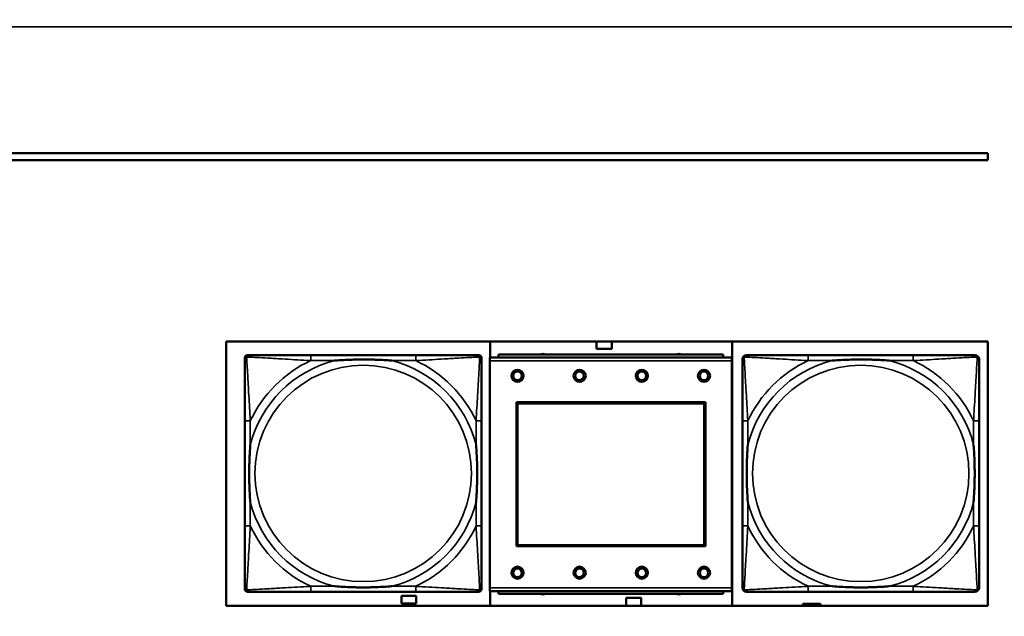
# Model space of a CAD drawing. Header units: inches. Extents: x 1.9 to 64.4, y 1.6 to 69.2.
# Tile 325 of 328: x 55.4 to 58.2, y 58.5 to 60.2. Entities that reach past the tile are written whole.
import ezdxf

# ---------------------------------------------------------------- set-up
doc = ezdxf.new("R2010")
doc.units = ezdxf.units.IN
doc.header["$MEASUREMENT"] = 0
for name, color, linetype, lineweight in [('Dimension (ANSI)', 7, 'Continuous', 25), ('Visible (ANSI)', 7, 'Continuous', 50), ('Visible Narrow (ANSI)', 7, 'Continuous', 35)]:
    doc.layers.add(name, color=color, linetype=linetype, lineweight=lineweight)
doc.styles.add('Note Text (ANSI)', font='tahoma.ttf')
doc.dimstyles.new('Default (ANSI)', dxfattribs={"dimtxt": 0.5, "dimasz": 0.098425, "dimexe": 0.125, "dimexo": 0.0625, "dimgap": 0.031496, "dimtad": 0, "dimtih": 1, "dimtoh": 1, "dimrnd": 1e-08, "dimzin": 4, "dimdsep": 46, "dimtxsty": 'Note Text (ANSI)', "dimcen": 0.09, "dimdle": 0.393701, "dimclrd": 256, "dimclre": 256, "dimclrt": 256, "dimadec": 0, "dimazin": 1, "dimtfac": 1, "dimtofl": 0, "dimtmove": 0, "dimatfit": 3, "dimfxl": 1, "dimtolj": 1, "dimtzin": 4, "dimlwd": -1, "dimlwe": -1, "dimarcsym": 0})

# ---------------------------------------------------------------- blocks, each defined once
blk = doc.blocks.new('*D10')
at = {"layer": 'Defpoints', "color": 0}
for p in [(59.5224, 65.0112), (54.8947, 40.8796), (62.5145, 40.8796)]:
    blk.add_point(p, dxfattribs=at)
at = {"layer": 'Dimension (ANSI)'}
for p, q in [((59.5849, 65.0112), (62.6395, 65.0112)), ((62.5145, 64.9128), (62.5145, 53.304)), ((62.5145, 40.978), (62.5145, 52.5868)), ((54.9572, 40.8796), (62.6395, 40.8796))]:
    blk.add_line(p, q, dxfattribs=at)
for points in [[(62.4981, 64.9128), (62.5309, 64.9128), (62.5145, 65.0112)], [(62.4981, 40.978), (62.5309, 40.978), (62.5145, 40.8796)]]:
    blk.add_solid(points, dxfattribs=at)
at = {"layer": 'Dimension (ANSI)', "insert": (60.4801, 53.2725), "char_height": 0.5, "attachment_point": 1, "style": 'Note Text (ANSI)'}
blk.add_mtext('\\A1;24.13 [612.9]', dxfattribs=at)

msp = doc.modelspace()

# ---------------------------------------------------------------- linework, layer by layer
at = {"layer": 'Visible (ANSI)'}
for p, q in [((51.2055, 59.7945), (58.1652, 59.7945)), ((58.1652, 59.7945), (58.1652, 59.7745)), ((58.1652, 59.7745), (51.2055, 59.7745)), ((55.9601, 58.4844), (55.9601, 59.2495)), ((55.9601, 59.2495), (58.1652, 59.2495)), ((56.7247, 59.2036), (56.7247, 59.2495)), ((57.0327, 59.2281), (57.0327, 59.2495)), ((57.0767, 59.2281), (57.0327, 59.2281)), ((57.0767, 59.2495), (57.0767, 59.2281)), ((57.4247, 59.2495), (57.4247, 58.4844)), ((58.1652, 59.2495), (58.1652, 58.4844)), ((56.0144, 58.5328), (56.0144, 59.202)), ((56.0223, 59.2099), (56.0263, 59.2099)), ((56.5089, 59.2099), (56.205, 59.2099)), ((56.6877, 59.2099), (56.6916, 59.2099)), ((56.6995, 59.202), (56.6995, 59.1981)), ((57.4244, 59.2036), (56.7234, 59.2036)), ((56.7234, 59.1936), (56.7234, 59.2036)), ((57.3989, 59.2116), (56.7489, 59.2116)), ((56.7489, 59.2036), (56.7489, 59.2116)), ((57.3989, 59.2116), (57.3989, 59.2036)), ((57.4244, 59.2036), (57.4244, 59.1936)), ((57.9489, 59.2099), (57.645, 59.2099)), ((56.7234, 59.1936), (56.7234, 58.5366)), ((57.4244, 58.5366), (57.4244, 59.1936)), ((56.8004, 58.6566), (56.8004, 59.0736)), ((56.8004, 59.0736), (57.3474, 59.0736)), ((56.804, 59.07), (57.3438, 59.07)), ((56.804, 58.6602), (56.804, 59.07)), ((57.3438, 59.07), (57.3438, 58.6602)), ((57.3474, 59.0736), (57.3474, 58.6566)), ((56.0144, 59.0194), (56.0144, 58.7154)), ((56.6995, 58.7154), (56.6995, 59.0194)), ((57.4544, 59.0194), (57.4544, 58.7154)), ((58.1395, 58.7154), (58.1395, 59.0194)), ((57.3474, 58.6566), (56.8004, 58.6566)), ((57.3438, 58.6602), (56.804, 58.6602)), ((56.6916, 58.5249), (56.0223, 58.5249)), ((56.205, 58.5249), (56.5089, 58.5249)), ((56.4682, 58.4911), (56.4682, 58.5131)), ((56.4682, 58.5131), (56.5102, 58.5131)), ((56.5102, 58.5131), (56.5102, 58.4911)), ((56.6995, 58.5367), (56.6995, 58.5328)), ((56.7234, 58.5266), (56.7234, 58.5366)), ((56.7234, 58.5266), (57.4244, 58.5266)), ((56.7247, 58.4844), (56.7247, 58.5266)), ((56.7489, 58.5266), (56.7489, 58.5186)), ((57.3989, 58.5186), (56.7489, 58.5186)), ((57.3989, 58.5186), (57.3989, 58.5266)), ((57.4244, 58.5366), (57.4244, 58.5266)), ((57.645, 58.5249), (57.9489, 58.5249)), ((58.1652, 58.4844), (55.9601, 58.4844)), ((56.5102, 58.4911), (56.4682, 58.4911)), ((57.1177, 58.5071), (57.1617, 58.5071)), ((57.1177, 58.4844), (57.1177, 58.5071)), ((57.1617, 58.5071), (57.1617, 58.4844)), ((57.6356, 58.4896), (57.6297, 58.4896)), ((57.6297, 58.4896), (57.6297, 58.4844)), ((57.6356, 58.4896), (57.6669, 58.4896)), ((57.6356, 58.4844), (57.6356, 58.4896)), ((57.6669, 58.4844), (57.6669, 58.4896)), ((57.6669, 58.4896), (57.6709, 58.4896)), ((57.6709, 58.4896), (57.6709, 58.4844)), ((57.6709, 58.4896), (57.6749, 58.4896)), ((57.6807, 58.4896), (57.6749, 58.4896)), ((57.6749, 58.4896), (57.6749, 58.4844)), ((57.6807, 58.4844), (57.6807, 58.4896))]:
    msp.add_line(p, q, dxfattribs=at)
for centre, radius in [((56.8034, 59.15), 0.0175), ((56.9834, 59.15), 0.0175), ((57.1634, 59.15), 0.0175), ((57.3434, 59.15), 0.0175), ((56.8034, 59.15), 0.0125), ((56.9834, 59.15), 0.0125), ((57.1634, 59.15), 0.0125), ((57.3434, 59.15), 0.0125), ((56.8034, 58.58), 0.0175), ((56.9834, 58.58), 0.0175), ((57.1634, 58.58), 0.0175), ((57.3434, 58.58), 0.0175), ((56.8034, 58.58), 0.0125), ((56.9834, 58.58), 0.0125), ((57.1634, 58.58), 0.0125), ((57.3434, 58.58), 0.0125)]:
    msp.add_circle(centre, radius, dxfattribs=at)
for centre, radius, start, end in [((56.0223, 59.202), 0.00787, 90, 180), ((56.0263, 59.1981), 0.0118, 90, 180), ((56.6877, 59.1981), 0.0118, 0, 90), ((56.6916, 59.202), 0.00787, 0, 90), ((56.8772, 59.196), 0.0175, 63.5005, 116.4995), ((57.2709, 59.196), 0.0175, 63.5005, 116.4995), ((57.4663, 59.1981), 0.0118, 90, 180), ((58.1277, 59.1981), 0.0118, 0, 90), ((56.0263, 58.5367), 0.0118, 180, 270), ((56.0223, 58.5328), 0.00787, 180, 270), ((56.6877, 58.5367), 0.0118, 270, 360), ((56.6916, 58.5328), 0.00787, 270, 0), ((56.8772, 58.5346), 0.0175, 245.4758, 294.5242), ((57.2709, 58.5346), 0.0175, 245.4758, 294.5242), ((57.4663, 58.5367), 0.0118, 180, 270), ((58.1277, 58.5367), 0.0118, 270, 360)]:
    msp.add_arc(centre, radius, start, end, dxfattribs=at)
for points, knots in [([(56.0144, 59.1981), (56.0144, 59.1832), (56.0144, 59.1416), (56.0144, 59.101), (56.0144, 59.0744), (56.0144, 59.0466), (56.0144, 59.0194)], [-0.5252205, -0.5252205, -0.5252205, -0.5252205, -0.20743, -0.20743, -0.20743, 0, 0, 0, 0]), ([(56.205, 59.2099), (56.2014, 59.2099), (56.1978, 59.2099), (56.1942, 59.2099), (56.161, 59.2099), (56.1273, 59.2099), (56.0965, 59.2099), (56.0695, 59.2099), (56.044, 59.2099), (56.0305, 59.2099), (56.0289, 59.2099), (56.0275, 59.2099), (56.0263, 59.2099)], [0, 0, 0, 0, 0.0272471, 0.0272471, 0.0272471, 0.2790553, 0.2790553, 0.2790553, 0.4988354, 0.4988354, 0.4988354, 0.5252205, 0.5252205, 0.5252205, 0.5252205]), ([(56.2742, 59.1942), (56.2746, 59.1942), (56.2751, 59.1942), (56.2916, 59.1955), (56.3076, 59.1963), (56.3306, 59.197), (56.3373, 59.1972), (56.3465, 59.1973), (56.3489, 59.1973), (56.353, 59.1973), (56.3546, 59.1973), (56.3578, 59.1973), (56.3593, 59.1973), (56.3629, 59.1973), (56.3649, 59.1973), (56.3711, 59.1973), (56.3752, 59.1972), (56.3849, 59.197), (56.3905, 59.1968), (56.4103, 59.1961), (56.4244, 59.1953), (56.4388, 59.1942), (56.4393, 59.1942), (56.4397, 59.1942)], [-0.416114, -0.416114, -0.416114, -0.416114, -0.4127691, -0.4127691, -0.2896446, -0.2896446, -0.2388934, -0.2388934, -0.2201881, -0.2201881, -0.2080204, -0.2080204, -0.196499, -0.196499, -0.1809939, -0.1809939, -0.149741, -0.149741, -0.1073162, -0.1073162, 0, 0, 0.0033356, 0.0033356, 0.0033356, 0.0033356]), ([(56.6877, 59.2099), (56.6728, 59.2099), (56.6312, 59.2099), (56.5905, 59.2099), (56.564, 59.2099), (56.5361, 59.2099), (56.5089, 59.2099)], [-0.5252205, -0.5252205, -0.5252205, -0.5252205, -0.20743, -0.20743, -0.20743, 0, 0, 0, 0]), ([(56.6995, 59.0194), (56.6995, 59.0229), (56.6995, 59.0265), (56.6995, 59.0301), (56.6995, 59.0633), (56.6995, 59.097), (56.6995, 59.1279), (56.6995, 59.1548), (56.6995, 59.1804), (56.6995, 59.1938), (56.6995, 59.1954), (56.6995, 59.1969), (56.6995, 59.1981)], [0, 0, 0, 0, 0.0272471, 0.0272471, 0.0272471, 0.2790553, 0.2790553, 0.2790553, 0.4988354, 0.4988354, 0.4988354, 0.5252205, 0.5252205, 0.5252205, 0.5252205]), ([(57.4544, 59.1981), (57.4544, 59.1832), (57.4544, 59.1416), (57.4544, 59.101), (57.4544, 59.0744), (57.4544, 59.0466), (57.4544, 59.0194)], [-0.5252205, -0.5252205, -0.5252205, -0.5252205, -0.20743, -0.20743, -0.20743, 0, 0, 0, 0]), ([(57.645, 59.2099), (57.6414, 59.2099), (57.6378, 59.2099), (57.6342, 59.2099), (57.601, 59.2099), (57.5673, 59.2099), (57.5365, 59.2099), (57.5095, 59.2099), (57.484, 59.2099), (57.4705, 59.2099), (57.4689, 59.2099), (57.4675, 59.2099), (57.4663, 59.2099)], [0, 0, 0, 0, 0.0272471, 0.0272471, 0.0272471, 0.2790553, 0.2790553, 0.2790553, 0.4988354, 0.4988354, 0.4988354, 0.5252205, 0.5252205, 0.5252205, 0.5252205]), ([(57.7142, 59.1942), (57.7146, 59.1942), (57.7151, 59.1942), (57.7316, 59.1955), (57.7476, 59.1963), (57.7706, 59.197), (57.7773, 59.1972), (57.7865, 59.1973), (57.7889, 59.1973), (57.793, 59.1973), (57.7946, 59.1973), (57.7978, 59.1973), (57.7993, 59.1973), (57.8029, 59.1973), (57.8049, 59.1973), (57.8111, 59.1973), (57.8152, 59.1972), (57.8249, 59.197), (57.8305, 59.1968), (57.8503, 59.1961), (57.8644, 59.1953), (57.8788, 59.1942), (57.8793, 59.1942), (57.8797, 59.1942)], [-0.416114, -0.416114, -0.416114, -0.416114, -0.4127691, -0.4127691, -0.2896446, -0.2896446, -0.2388934, -0.2388934, -0.2201881, -0.2201881, -0.2080204, -0.2080204, -0.196499, -0.196499, -0.1809939, -0.1809939, -0.149741, -0.149741, -0.1073162, -0.1073162, 0, 0, 0.0033356, 0.0033356, 0.0033356, 0.0033356]), ([(58.1277, 59.2099), (58.1128, 59.2099), (58.0712, 59.2099), (58.0305, 59.2099), (58.004, 59.2099), (57.9761, 59.2099), (57.9489, 59.2099)], [-0.5252205, -0.5252205, -0.5252205, -0.5252205, -0.20743, -0.20743, -0.20743, 0, 0, 0, 0]), ([(58.1395, 59.0194), (58.1395, 59.0229), (58.1395, 59.0265), (58.1395, 59.0301), (58.1395, 59.0633), (58.1395, 59.097), (58.1395, 59.1279), (58.1395, 59.1548), (58.1395, 59.1804), (58.1395, 59.1938), (58.1395, 59.1954), (58.1395, 59.1969), (58.1395, 59.1981)], [0, 0, 0, 0, 0.0272471, 0.0272471, 0.0272471, 0.2790553, 0.2790553, 0.2790553, 0.4988354, 0.4988354, 0.4988354, 0.5252205, 0.5252205, 0.5252205, 0.5252205]), ([(56.0302, 58.7847), (56.0302, 58.7851), (56.0301, 58.7855), (56.0289, 58.802), (56.028, 58.8181), (56.0273, 58.841), (56.0272, 58.8477), (56.0271, 58.8569), (56.027, 58.8594), (56.027, 58.8635), (56.027, 58.8651), (56.027, 58.8682), (56.027, 58.8697), (56.027, 58.8733), (56.027, 58.8754), (56.0271, 58.8815), (56.0272, 58.8857), (56.0274, 58.8954), (56.0275, 58.901), (56.0282, 58.9208), (56.029, 58.9348), (56.0301, 58.9493), (56.0302, 58.9497), (56.0302, 58.9502)], [-0.416114, -0.416114, -0.416114, -0.416114, -0.4127691, -0.4127691, -0.2896446, -0.2896446, -0.2388934, -0.2388934, -0.2201881, -0.2201881, -0.2080204, -0.2080204, -0.196499, -0.196499, -0.1809939, -0.1809939, -0.149741, -0.149741, -0.1073162, -0.1073162, 0, 0, 0.0033356, 0.0033356, 0.0033356, 0.0033356]), ([(56.6837, 58.9502), (56.6838, 58.9497), (56.6838, 58.9493), (56.685, 58.9328), (56.6859, 58.9167), (56.6866, 58.8938), (56.6867, 58.8871), (56.6869, 58.8779), (56.6869, 58.8754), (56.6869, 58.8713), (56.6869, 58.8697), (56.6869, 58.8666), (56.6869, 58.8651), (56.6869, 58.8615), (56.6869, 58.8595), (56.6868, 58.8533), (56.6868, 58.8491), (56.6866, 58.8394), (56.6864, 58.8338), (56.6857, 58.8141), (56.6849, 58.8), (56.6838, 58.7855), (56.6838, 58.7851), (56.6837, 58.7847)], [-0.416114, -0.416114, -0.416114, -0.416114, -0.4127691, -0.4127691, -0.2896446, -0.2896446, -0.2388934, -0.2388934, -0.2201881, -0.2201881, -0.2080204, -0.2080204, -0.196499, -0.196499, -0.1809939, -0.1809939, -0.149741, -0.149741, -0.1073162, -0.1073162, 0, 0, 0.0033356, 0.0033356, 0.0033356, 0.0033356]), ([(57.4702, 58.7847), (57.4702, 58.7851), (57.4701, 58.7855), (57.4689, 58.802), (57.468, 58.8181), (57.4673, 58.841), (57.4672, 58.8477), (57.4671, 58.8569), (57.467, 58.8594), (57.467, 58.8635), (57.467, 58.8651), (57.467, 58.8682), (57.467, 58.8697), (57.467, 58.8733), (57.467, 58.8754), (57.4671, 58.8815), (57.4672, 58.8857), (57.4674, 58.8954), (57.4675, 58.901), (57.4682, 58.9208), (57.469, 58.9348), (57.4701, 58.9493), (57.4702, 58.9497), (57.4702, 58.9502)], [-0.416114, -0.416114, -0.416114, -0.416114, -0.4127691, -0.4127691, -0.2896446, -0.2896446, -0.2388934, -0.2388934, -0.2201881, -0.2201881, -0.2080204, -0.2080204, -0.196499, -0.196499, -0.1809939, -0.1809939, -0.149741, -0.149741, -0.1073162, -0.1073162, 0, 0, 0.0033356, 0.0033356, 0.0033356, 0.0033356]), ([(58.1237, 58.9502), (58.1238, 58.9497), (58.1238, 58.9493), (58.125, 58.9328), (58.1259, 58.9167), (58.1266, 58.8938), (58.1267, 58.8871), (58.1269, 58.8779), (58.1269, 58.8754), (58.1269, 58.8713), (58.1269, 58.8697), (58.1269, 58.8666), (58.1269, 58.8651), (58.1269, 58.8615), (58.1269, 58.8595), (58.1268, 58.8533), (58.1268, 58.8491), (58.1266, 58.8394), (58.1264, 58.8338), (58.1257, 58.8141), (58.1249, 58.8), (58.1238, 58.7855), (58.1238, 58.7851), (58.1237, 58.7847)], [-0.416114, -0.416114, -0.416114, -0.416114, -0.4127691, -0.4127691, -0.2896446, -0.2896446, -0.2388934, -0.2388934, -0.2201881, -0.2201881, -0.2080204, -0.2080204, -0.196499, -0.196499, -0.1809939, -0.1809939, -0.149741, -0.149741, -0.1073162, -0.1073162, 0, 0, 0.0033356, 0.0033356, 0.0033356, 0.0033356]), ([(56.0144, 58.7154), (56.0144, 58.6882), (56.0144, 58.6604), (56.0144, 58.6338), (56.0144, 58.5932), (56.0144, 58.5516), (56.0144, 58.5367)], [3.9382945, 3.9382945, 3.9382945, 3.9382945, 4.1457245, 4.1457245, 4.1457245, 4.463515, 4.463515, 4.463515, 4.463515]), ([(56.6995, 58.5367), (56.6995, 58.5516), (56.6995, 58.5932), (56.6995, 58.6338), (56.6995, 58.6604), (56.6995, 58.6882), (56.6995, 58.7154)], [-0.5252205, -0.5252205, -0.5252205, -0.5252205, -0.20743, -0.20743, -0.20743, 0, 0, 0, 0]), ([(57.4544, 58.7154), (57.4544, 58.6882), (57.4544, 58.6604), (57.4544, 58.6338), (57.4544, 58.5932), (57.4544, 58.5516), (57.4544, 58.5367)], [3.9382945, 3.9382945, 3.9382945, 3.9382945, 4.1457245, 4.1457245, 4.1457245, 4.463515, 4.463515, 4.463515, 4.463515]), ([(58.1395, 58.5367), (58.1395, 58.5516), (58.1395, 58.5932), (58.1395, 58.6338), (58.1395, 58.6604), (58.1395, 58.6882), (58.1395, 58.7154)], [-0.5252205, -0.5252205, -0.5252205, -0.5252205, -0.20743, -0.20743, -0.20743, 0, 0, 0, 0]), ([(56.4397, 58.5406), (56.4393, 58.5406), (56.4388, 58.5406), (56.4244, 58.5395), (56.4103, 58.5387), (56.3905, 58.538), (56.3849, 58.5378), (56.3752, 58.5376), (56.3711, 58.5375), (56.3649, 58.5375), (56.3629, 58.5375), (56.3593, 58.5375), (56.3578, 58.5375), (56.3546, 58.5375), (56.353, 58.5375), (56.3489, 58.5375), (56.3465, 58.5375), (56.3373, 58.5376), (56.3306, 58.5378), (56.3076, 58.5385), (56.2916, 58.5393), (56.2751, 58.5406), (56.2746, 58.5406), (56.2742, 58.5406)], [-0.4149464, -0.4149464, -0.4149464, -0.4149464, -0.41162, -0.41162, -0.3046026, -0.3046026, -0.2622958, -0.2622958, -0.23113, -0.23113, -0.215668, -0.215668, -0.2041787, -0.2041787, -0.1920448, -0.1920448, -0.1733916, -0.1733916, -0.1227817, -0.1227817, 0, 0, 0.0033356, 0.0033356, 0.0033356, 0.0033356]), ([(57.8797, 58.5406), (57.8793, 58.5406), (57.8788, 58.5406), (57.8644, 58.5395), (57.8503, 58.5387), (57.8305, 58.538), (57.8249, 58.5378), (57.8152, 58.5376), (57.8111, 58.5375), (57.8049, 58.5375), (57.8029, 58.5375), (57.7993, 58.5375), (57.7978, 58.5375), (57.7946, 58.5375), (57.793, 58.5375), (57.7889, 58.5375), (57.7865, 58.5375), (57.7773, 58.5376), (57.7706, 58.5378), (57.7476, 58.5385), (57.7316, 58.5393), (57.7151, 58.5406), (57.7146, 58.5406), (57.7142, 58.5406)], [-0.4149464, -0.4149464, -0.4149464, -0.4149464, -0.41162, -0.41162, -0.3046026, -0.3046026, -0.2622958, -0.2622958, -0.23113, -0.23113, -0.215668, -0.215668, -0.2041787, -0.2041787, -0.1920448, -0.1920448, -0.1733916, -0.1733916, -0.1227817, -0.1227817, 0, 0, 0.0033356, 0.0033356, 0.0033356, 0.0033356]), ([(56.0263, 58.5249), (56.0411, 58.5249), (56.0827, 58.5249), (56.1234, 58.5249), (56.1499, 58.5249), (56.1778, 58.5249), (56.205, 58.5249)], [-0.5252205, -0.5252205, -0.5252205, -0.5252205, -0.20743, -0.20743, -0.20743, 0, 0, 0, 0]), ([(56.5089, 58.5249), (56.5361, 58.5249), (56.564, 58.5249), (56.5905, 58.5249), (56.6312, 58.5249), (56.6728, 58.5249), (56.6877, 58.5249)], [3.9382945, 3.9382945, 3.9382945, 3.9382945, 4.1457245, 4.1457245, 4.1457245, 4.463515, 4.463515, 4.463515, 4.463515]), ([(57.4663, 58.5249), (57.4811, 58.5249), (57.5227, 58.5249), (57.5634, 58.5249), (57.5899, 58.5249), (57.6178, 58.5249), (57.645, 58.5249)], [-0.5252205, -0.5252205, -0.5252205, -0.5252205, -0.20743, -0.20743, -0.20743, 0, 0, 0, 0]), ([(57.9489, 58.5249), (57.9761, 58.5249), (58.004, 58.5249), (58.0305, 58.5249), (58.0712, 58.5249), (58.1128, 58.5249), (58.1277, 58.5249)], [3.9382945, 3.9382945, 3.9382945, 3.9382945, 4.1457245, 4.1457245, 4.1457245, 4.463515, 4.463515, 4.463515, 4.463515])]:
    msp.add_open_spline(points, degree=3, knots=knots, dxfattribs=at)
at = {"layer": 'Visible Narrow (ANSI)'}
for p, q in [((59.02, 60.1601), (21.545, 60.1601)), ((56.205, 59.2099), (56.205, 59.1942)), ((56.205, 59.1942), (56.2742, 59.1942)), ((56.4397, 59.1942), (56.5089, 59.1942)), ((56.5089, 59.2099), (56.5089, 59.1942)), ((57.645, 59.2099), (57.645, 59.1942)), ((57.645, 59.1942), (57.7142, 59.1942)), ((57.8797, 59.1942), (57.9489, 59.1942)), ((57.9489, 59.2099), (57.9489, 59.1942)), ((56.7234, 59.1936), (57.4244, 59.1936)), ((56.0302, 59.0194), (56.0144, 59.0194)), ((56.0302, 58.9502), (56.0302, 59.0194)), ((56.6995, 59.0194), (56.6837, 59.0194)), ((56.6837, 59.0194), (56.6837, 58.9502)), ((57.4702, 59.0194), (57.4544, 59.0194)), ((57.4702, 58.9502), (57.4702, 59.0194)), ((58.1395, 59.0194), (58.1237, 59.0194)), ((58.1237, 59.0194), (58.1237, 58.9502)), ((56.0302, 58.7154), (56.0302, 58.7847)), ((56.6837, 58.7847), (56.6837, 58.7154)), ((57.4702, 58.7154), (57.4702, 58.7847)), ((58.1237, 58.7847), (58.1237, 58.7154)), ((56.0302, 58.7154), (56.0144, 58.7154)), ((56.6995, 58.7154), (56.6837, 58.7154)), ((57.4702, 58.7154), (57.4544, 58.7154)), ((58.1395, 58.7154), (58.1237, 58.7154)), ((56.205, 58.5406), (56.205, 58.5249)), ((56.2742, 58.5406), (56.205, 58.5406)), ((56.5089, 58.5406), (56.4397, 58.5406)), ((56.5089, 58.5406), (56.5089, 58.5249)), ((57.645, 58.5406), (57.645, 58.5249)), ((57.7142, 58.5406), (57.645, 58.5406)), ((57.9489, 58.5406), (57.8797, 58.5406)), ((57.9489, 58.5406), (57.9489, 58.5249)), ((57.4244, 58.5366), (56.7234, 58.5366))]:
    msp.add_line(p, q, dxfattribs=at)
for centre in [(56.357, 58.8674), (57.797, 58.8674)]:
    msp.add_circle(centre, 0.3133, dxfattribs=at)
for centre, radius, start, end in [((56.357, 58.8674), 0.3371, 104.2103, 165.7897), ((56.357, 58.8674), 0.3604, 114.9407, 155.0593), ((56.357, 58.8674), 0.3371, 14.2103, 75.7897), ((56.357, 58.8674), 0.3604, 24.9407, 65.0593), ((57.797, 58.8674), 0.3371, 104.2103, 165.7897), ((57.797, 58.8674), 0.3604, 114.9407, 155.0593), ((57.797, 58.8674), 0.3371, 14.2103, 75.7897), ((57.797, 58.8674), 0.3604, 24.9407, 65.0593), ((56.357, 58.8674), 0.3371, 194.2103, 255.7897), ((56.357, 58.8674), 0.3371, 284.2103, 345.7897), ((57.797, 58.8674), 0.3371, 194.2103, 255.7897), ((57.797, 58.8674), 0.3371, 284.2103, 345.7897), ((56.357, 58.8674), 0.3604, 204.9407, 245.0593), ((56.357, 58.8674), 0.3604, 294.9407, 335.0593), ((57.797, 58.8674), 0.3604, 204.9407, 245.0593), ((57.797, 58.8674), 0.3604, 294.9407, 335.0593)]:
    msp.add_arc(centre, radius, start, end, dxfattribs=at)
for points, knots in [([(56.0144, 59.1981), (56.0144, 59.1987), (56.0145, 59.1993), (56.0148, 59.2003), (56.0149, 59.2007), (56.0153, 59.2014), (56.0154, 59.2016), (56.0157, 59.202), (56.0158, 59.2021), (56.0161, 59.2025), (56.0163, 59.2028), (56.0171, 59.2034), (56.0176, 59.2037), (56.0186, 59.2042), (56.0191, 59.2045), (56.0197, 59.2046)], [-0.02627331, -0.02627331, -0.02627331, -0.02627331, -0.02158775, -0.02158775, -0.01736415, -0.01736415, -0.0147244, -0.0147244, -0.01307456, -0.01307456, -0.00977487, -0.00977487, -0.00449537, -0.00449537, 0.00012419, 0.00012419, 0.00012419, 0.00012419]), ([(56.0197, 59.2046), (56.0199, 59.2052), (56.0201, 59.2058), (56.0207, 59.2068), (56.021, 59.2073), (56.0216, 59.208), (56.0218, 59.2083), (56.0223, 59.2086), (56.0224, 59.2087), (56.0228, 59.209), (56.023, 59.2091), (56.0237, 59.2094), (56.0241, 59.2096), (56.0251, 59.2098), (56.0256, 59.2099), (56.0263, 59.2099)], [-0.00012419, -0.00012419, -0.00012419, -0.00012419, 0.00449537, 0.00449537, 0.00977487, 0.00977487, 0.01307456, 0.01307456, 0.0147244, 0.0147244, 0.01736415, 0.01736415, 0.02158775, 0.02158775, 0.02627331, 0.02627331, 0.02627331, 0.02627331]), ([(56.0302, 59.0194), (56.03, 59.0231), (56.0298, 59.0269), (56.0283, 59.0542), (56.0268, 59.0784), (56.0246, 59.1163), (56.0238, 59.1303), (56.0218, 59.1656), (56.0207, 59.1857), (56.0199, 59.2011), (56.0198, 59.2029), (56.0197, 59.2046)], [0, 0, 0, 0, 0.0278591, 0.0278591, 0.201273, 0.201273, 0.3066357, 0.3066357, 0.475216, 0.475216, 0.5007189, 0.5007189, 0.5007189, 0.5007189]), ([(56.0197, 59.2046), (56.0214, 59.2045), (56.0233, 59.2045), (56.0387, 59.2036), (56.0588, 59.2026), (56.094, 59.2006), (56.1081, 59.1997), (56.1459, 59.1975), (56.1701, 59.1961), (56.1975, 59.1946), (56.2012, 59.1944), (56.205, 59.1942)], [-0.5007189, -0.5007189, -0.5007189, -0.5007189, -0.475216, -0.475216, -0.3066357, -0.3066357, -0.201273, -0.201273, -0.0278591, -0.0278591, 0, 0, 0, 0]), ([(56.5089, 59.1942), (56.5127, 59.1944), (56.5164, 59.1946), (56.5438, 59.1961), (56.568, 59.1975), (56.6058, 59.1997), (56.6199, 59.2006), (56.6551, 59.2026), (56.6752, 59.2036), (56.6907, 59.2045), (56.6925, 59.2045), (56.6942, 59.2046)], [0, 0, 0, 0, 0.0278591, 0.0278591, 0.201273, 0.201273, 0.3066357, 0.3066357, 0.475216, 0.475216, 0.5007189, 0.5007189, 0.5007189, 0.5007189]), ([(56.6942, 59.2046), (56.6941, 59.2029), (56.694, 59.2011), (56.6932, 59.1857), (56.6921, 59.1656), (56.6901, 59.1303), (56.6893, 59.1163), (56.6871, 59.0784), (56.6857, 59.0542), (56.6841, 59.0269), (56.6839, 59.0231), (56.6837, 59.0194)], [-0.5007189, -0.5007189, -0.5007189, -0.5007189, -0.475216, -0.475216, -0.3066357, -0.3066357, -0.201273, -0.201273, -0.0278591, -0.0278591, 0, 0, 0, 0]), ([(56.6877, 59.2099), (56.6883, 59.2099), (56.6888, 59.2098), (56.6898, 59.2096), (56.6903, 59.2094), (56.6909, 59.2091), (56.6912, 59.209), (56.6915, 59.2087), (56.6917, 59.2086), (56.6921, 59.2083), (56.6923, 59.208), (56.6929, 59.2073), (56.6933, 59.2068), (56.6938, 59.2058), (56.694, 59.2052), (56.6942, 59.2046)], [-0.02627331, -0.02627331, -0.02627331, -0.02627331, -0.02158775, -0.02158775, -0.01736415, -0.01736415, -0.0147244, -0.0147244, -0.01307456, -0.01307456, -0.00977487, -0.00977487, -0.00449537, -0.00449537, 0.00012419, 0.00012419, 0.00012419, 0.00012419]), ([(56.6942, 59.2046), (56.6948, 59.2045), (56.6953, 59.2042), (56.6964, 59.2037), (56.6969, 59.2034), (56.6976, 59.2028), (56.6978, 59.2025), (56.6982, 59.2021), (56.6983, 59.202), (56.6985, 59.2016), (56.6987, 59.2014), (56.699, 59.2007), (56.6992, 59.2003), (56.6994, 59.1993), (56.6995, 59.1987), (56.6995, 59.1981)], [-0.00012419, -0.00012419, -0.00012419, -0.00012419, 0.00449537, 0.00449537, 0.00977487, 0.00977487, 0.01307456, 0.01307456, 0.0147244, 0.0147244, 0.01736415, 0.01736415, 0.02158775, 0.02158775, 0.02627331, 0.02627331, 0.02627331, 0.02627331]), ([(57.4544, 59.1981), (57.4544, 59.1987), (57.4545, 59.1993), (57.4548, 59.2003), (57.4549, 59.2007), (57.4553, 59.2014), (57.4554, 59.2016), (57.4557, 59.202), (57.4558, 59.2021), (57.4561, 59.2025), (57.4563, 59.2028), (57.4571, 59.2034), (57.4576, 59.2037), (57.4586, 59.2042), (57.4591, 59.2045), (57.4597, 59.2046)], [-0.02627331, -0.02627331, -0.02627331, -0.02627331, -0.02158775, -0.02158775, -0.01736415, -0.01736415, -0.0147244, -0.0147244, -0.01307456, -0.01307456, -0.00977487, -0.00977487, -0.00449537, -0.00449537, 0.00012419, 0.00012419, 0.00012419, 0.00012419]), ([(57.4597, 59.2046), (57.4599, 59.2052), (57.4601, 59.2058), (57.4607, 59.2068), (57.461, 59.2073), (57.4616, 59.208), (57.4618, 59.2083), (57.4623, 59.2086), (57.4624, 59.2087), (57.4628, 59.209), (57.463, 59.2091), (57.4637, 59.2094), (57.4641, 59.2096), (57.4651, 59.2098), (57.4656, 59.2099), (57.4663, 59.2099)], [-0.00012419, -0.00012419, -0.00012419, -0.00012419, 0.00449537, 0.00449537, 0.00977487, 0.00977487, 0.01307456, 0.01307456, 0.0147244, 0.0147244, 0.01736415, 0.01736415, 0.02158775, 0.02158775, 0.02627331, 0.02627331, 0.02627331, 0.02627331]), ([(57.4702, 59.0194), (57.47, 59.0231), (57.4698, 59.0269), (57.4683, 59.0542), (57.4668, 59.0784), (57.4646, 59.1163), (57.4638, 59.1303), (57.4618, 59.1656), (57.4607, 59.1857), (57.4599, 59.2011), (57.4598, 59.2029), (57.4597, 59.2046)], [0, 0, 0, 0, 0.0278591, 0.0278591, 0.201273, 0.201273, 0.3066357, 0.3066357, 0.475216, 0.475216, 0.5007189, 0.5007189, 0.5007189, 0.5007189]), ([(57.4597, 59.2046), (57.4614, 59.2045), (57.4633, 59.2045), (57.4787, 59.2036), (57.4988, 59.2026), (57.534, 59.2006), (57.5481, 59.1997), (57.5859, 59.1975), (57.6101, 59.1961), (57.6375, 59.1946), (57.6412, 59.1944), (57.645, 59.1942)], [-0.5007189, -0.5007189, -0.5007189, -0.5007189, -0.475216, -0.475216, -0.3066357, -0.3066357, -0.201273, -0.201273, -0.0278591, -0.0278591, 0, 0, 0, 0]), ([(57.9489, 59.1942), (57.9527, 59.1944), (57.9564, 59.1946), (57.9838, 59.1961), (58.008, 59.1975), (58.0458, 59.1997), (58.0599, 59.2006), (58.0951, 59.2026), (58.1152, 59.2036), (58.1307, 59.2045), (58.1325, 59.2045), (58.1342, 59.2046)], [0, 0, 0, 0, 0.0278591, 0.0278591, 0.201273, 0.201273, 0.3066357, 0.3066357, 0.475216, 0.475216, 0.5007189, 0.5007189, 0.5007189, 0.5007189]), ([(58.1342, 59.2046), (58.1341, 59.2029), (58.134, 59.2011), (58.1332, 59.1857), (58.1321, 59.1656), (58.1301, 59.1303), (58.1293, 59.1163), (58.1271, 59.0784), (58.1257, 59.0542), (58.1241, 59.0269), (58.1239, 59.0231), (58.1237, 59.0194)], [-0.5007189, -0.5007189, -0.5007189, -0.5007189, -0.475216, -0.475216, -0.3066357, -0.3066357, -0.201273, -0.201273, -0.0278591, -0.0278591, 0, 0, 0, 0]), ([(58.1277, 59.2099), (58.1283, 59.2099), (58.1288, 59.2098), (58.1298, 59.2096), (58.1303, 59.2094), (58.1309, 59.2091), (58.1312, 59.209), (58.1315, 59.2087), (58.1317, 59.2086), (58.1321, 59.2083), (58.1323, 59.208), (58.1329, 59.2073), (58.1333, 59.2068), (58.1338, 59.2058), (58.134, 59.2052), (58.1342, 59.2046)], [-0.02627331, -0.02627331, -0.02627331, -0.02627331, -0.02158775, -0.02158775, -0.01736415, -0.01736415, -0.0147244, -0.0147244, -0.01307456, -0.01307456, -0.00977487, -0.00977487, -0.00449537, -0.00449537, 0.00012419, 0.00012419, 0.00012419, 0.00012419]), ([(58.1342, 59.2046), (58.1348, 59.2045), (58.1353, 59.2042), (58.1364, 59.2037), (58.1369, 59.2034), (58.1376, 59.2028), (58.1378, 59.2025), (58.1382, 59.2021), (58.1383, 59.202), (58.1385, 59.2016), (58.1387, 59.2014), (58.139, 59.2007), (58.1392, 59.2003), (58.1394, 59.1993), (58.1395, 59.1987), (58.1395, 59.1981)], [-0.00012419, -0.00012419, -0.00012419, -0.00012419, 0.00449537, 0.00449537, 0.00977487, 0.00977487, 0.01307456, 0.01307456, 0.0147244, 0.0147244, 0.01736415, 0.01736415, 0.02158775, 0.02158775, 0.02627331, 0.02627331, 0.02627331, 0.02627331]), ([(56.0197, 58.5302), (56.0198, 58.5319), (56.0199, 58.5337), (56.0207, 58.5491), (56.0218, 58.5693), (56.0238, 58.6045), (56.0246, 58.6185), (56.0268, 58.6564), (56.0283, 58.6806), (56.0298, 58.7079), (56.03, 58.7117), (56.0302, 58.7154)], [-4.4390134, -4.4390134, -4.4390134, -4.4390134, -4.4135105, -4.4135105, -4.2449302, -4.2449302, -4.1395675, -4.1395675, -3.9661536, -3.9661536, -3.9382945, -3.9382945, -3.9382945, -3.9382945]), ([(56.6837, 58.7154), (56.6839, 58.7117), (56.6841, 58.7079), (56.6857, 58.6806), (56.6871, 58.6564), (56.6893, 58.6185), (56.6901, 58.6045), (56.6921, 58.5693), (56.6932, 58.5491), (56.694, 58.5337), (56.6941, 58.5319), (56.6942, 58.5302)], [0, 0, 0, 0, 0.0278591, 0.0278591, 0.201273, 0.201273, 0.3066357, 0.3066357, 0.475216, 0.475216, 0.5007189, 0.5007189, 0.5007189, 0.5007189]), ([(57.4597, 58.5302), (57.4598, 58.5319), (57.4599, 58.5337), (57.4607, 58.5491), (57.4618, 58.5693), (57.4638, 58.6045), (57.4646, 58.6185), (57.4668, 58.6564), (57.4683, 58.6806), (57.4698, 58.7079), (57.47, 58.7117), (57.4702, 58.7154)], [-4.4390134, -4.4390134, -4.4390134, -4.4390134, -4.4135105, -4.4135105, -4.2449302, -4.2449302, -4.1395675, -4.1395675, -3.9661536, -3.9661536, -3.9382945, -3.9382945, -3.9382945, -3.9382945]), ([(58.1237, 58.7154), (58.1239, 58.7117), (58.1241, 58.7079), (58.1257, 58.6806), (58.1271, 58.6564), (58.1293, 58.6185), (58.1301, 58.6045), (58.1321, 58.5693), (58.1332, 58.5491), (58.134, 58.5337), (58.1341, 58.5319), (58.1342, 58.5302)], [0, 0, 0, 0, 0.0278591, 0.0278591, 0.201273, 0.201273, 0.3066357, 0.3066357, 0.475216, 0.475216, 0.5007189, 0.5007189, 0.5007189, 0.5007189]), ([(56.205, 58.5406), (56.2012, 58.5404), (56.1975, 58.5402), (56.1701, 58.5387), (56.1459, 58.5373), (56.1081, 58.5351), (56.094, 58.5342), (56.0588, 58.5323), (56.0387, 58.5312), (56.0233, 58.5304), (56.0214, 58.5303), (56.0197, 58.5302)], [0, 0, 0, 0, 0.0278591, 0.0278591, 0.201273, 0.201273, 0.3066357, 0.3066357, 0.475216, 0.475216, 0.5007189, 0.5007189, 0.5007189, 0.5007189]), ([(56.6942, 58.5302), (56.6925, 58.5303), (56.6907, 58.5304), (56.6752, 58.5312), (56.6551, 58.5323), (56.6199, 58.5342), (56.6058, 58.5351), (56.568, 58.5373), (56.5438, 58.5387), (56.5164, 58.5402), (56.5127, 58.5404), (56.5089, 58.5406)], [-4.4390134, -4.4390134, -4.4390134, -4.4390134, -4.4135105, -4.4135105, -4.2449302, -4.2449302, -4.1395675, -4.1395675, -3.9661536, -3.9661536, -3.9382945, -3.9382945, -3.9382945, -3.9382945]), ([(57.645, 58.5406), (57.6412, 58.5404), (57.6375, 58.5402), (57.6101, 58.5387), (57.5859, 58.5373), (57.5481, 58.5351), (57.534, 58.5342), (57.4988, 58.5323), (57.4787, 58.5312), (57.4633, 58.5304), (57.4614, 58.5303), (57.4597, 58.5302)], [0, 0, 0, 0, 0.0278591, 0.0278591, 0.201273, 0.201273, 0.3066357, 0.3066357, 0.475216, 0.475216, 0.5007189, 0.5007189, 0.5007189, 0.5007189]), ([(58.1342, 58.5302), (58.1325, 58.5303), (58.1307, 58.5304), (58.1152, 58.5312), (58.0951, 58.5323), (58.0599, 58.5342), (58.0458, 58.5351), (58.008, 58.5373), (57.9838, 58.5387), (57.9564, 58.5402), (57.9527, 58.5404), (57.9489, 58.5406)], [-4.4390134, -4.4390134, -4.4390134, -4.4390134, -4.4135105, -4.4135105, -4.2449302, -4.2449302, -4.1395675, -4.1395675, -3.9661536, -3.9661536, -3.9382945, -3.9382945, -3.9382945, -3.9382945]), ([(56.0197, 58.5302), (56.0191, 58.5303), (56.0186, 58.5306), (56.0176, 58.5311), (56.0171, 58.5314), (56.0163, 58.532), (56.0161, 58.5323), (56.0158, 58.5327), (56.0157, 58.5328), (56.0154, 58.5332), (56.0153, 58.5335), (56.0149, 58.5341), (56.0148, 58.5345), (56.0145, 58.5355), (56.0144, 58.5361), (56.0144, 58.5367)], [-0.00012419, -0.00012419, -0.00012419, -0.00012419, 0.00449537, 0.00449537, 0.00977487, 0.00977487, 0.01307456, 0.01307456, 0.0147244, 0.0147244, 0.01736415, 0.01736415, 0.02158775, 0.02158775, 0.02627331, 0.02627331, 0.02627331, 0.02627331]), ([(56.0263, 58.5249), (56.0256, 58.5249), (56.0251, 58.525), (56.0241, 58.5252), (56.0237, 58.5254), (56.023, 58.5257), (56.0228, 58.5258), (56.0224, 58.5261), (56.0223, 58.5262), (56.0218, 58.5265), (56.0216, 58.5268), (56.021, 58.5275), (56.0207, 58.528), (56.0201, 58.529), (56.0199, 58.5296), (56.0197, 58.5302)], [-0.02627331, -0.02627331, -0.02627331, -0.02627331, -0.02158775, -0.02158775, -0.01736415, -0.01736415, -0.0147244, -0.0147244, -0.01307456, -0.01307456, -0.00977487, -0.00977487, -0.00449537, -0.00449537, 0.00012419, 0.00012419, 0.00012419, 0.00012419]), ([(56.6942, 58.5302), (56.694, 58.5296), (56.6938, 58.529), (56.6933, 58.528), (56.6929, 58.5275), (56.6923, 58.5268), (56.6921, 58.5265), (56.6917, 58.5262), (56.6915, 58.5261), (56.6912, 58.5258), (56.6909, 58.5257), (56.6903, 58.5254), (56.6898, 58.5252), (56.6888, 58.525), (56.6883, 58.5249), (56.6877, 58.5249)], [-0.00012419, -0.00012419, -0.00012419, -0.00012419, 0.00449537, 0.00449537, 0.00977487, 0.00977487, 0.01307456, 0.01307456, 0.0147244, 0.0147244, 0.01736415, 0.01736415, 0.02158775, 0.02158775, 0.02627331, 0.02627331, 0.02627331, 0.02627331]), ([(56.6995, 58.5367), (56.6995, 58.5361), (56.6994, 58.5355), (56.6992, 58.5345), (56.699, 58.5341), (56.6987, 58.5335), (56.6985, 58.5332), (56.6983, 58.5328), (56.6982, 58.5327), (56.6978, 58.5323), (56.6976, 58.532), (56.6969, 58.5314), (56.6964, 58.5311), (56.6953, 58.5306), (56.6948, 58.5303), (56.6942, 58.5302)], [-0.02627331, -0.02627331, -0.02627331, -0.02627331, -0.02158775, -0.02158775, -0.01736415, -0.01736415, -0.0147244, -0.0147244, -0.01307456, -0.01307456, -0.00977487, -0.00977487, -0.00449537, -0.00449537, 0.00012419, 0.00012419, 0.00012419, 0.00012419]), ([(57.4597, 58.5302), (57.4591, 58.5303), (57.4586, 58.5306), (57.4576, 58.5311), (57.4571, 58.5314), (57.4563, 58.532), (57.4561, 58.5323), (57.4558, 58.5327), (57.4557, 58.5328), (57.4554, 58.5332), (57.4553, 58.5335), (57.4549, 58.5341), (57.4548, 58.5345), (57.4545, 58.5355), (57.4544, 58.5361), (57.4544, 58.5367)], [-0.00012419, -0.00012419, -0.00012419, -0.00012419, 0.00449537, 0.00449537, 0.00977487, 0.00977487, 0.01307456, 0.01307456, 0.0147244, 0.0147244, 0.01736415, 0.01736415, 0.02158775, 0.02158775, 0.02627331, 0.02627331, 0.02627331, 0.02627331]), ([(57.4663, 58.5249), (57.4656, 58.5249), (57.4651, 58.525), (57.4641, 58.5252), (57.4637, 58.5254), (57.463, 58.5257), (57.4628, 58.5258), (57.4624, 58.5261), (57.4623, 58.5262), (57.4618, 58.5265), (57.4616, 58.5268), (57.461, 58.5275), (57.4607, 58.528), (57.4601, 58.529), (57.4599, 58.5296), (57.4597, 58.5302)], [-0.02627331, -0.02627331, -0.02627331, -0.02627331, -0.02158775, -0.02158775, -0.01736415, -0.01736415, -0.0147244, -0.0147244, -0.01307456, -0.01307456, -0.00977487, -0.00977487, -0.00449537, -0.00449537, 0.00012419, 0.00012419, 0.00012419, 0.00012419]), ([(58.1342, 58.5302), (58.134, 58.5296), (58.1338, 58.529), (58.1333, 58.528), (58.1329, 58.5275), (58.1323, 58.5268), (58.1321, 58.5265), (58.1317, 58.5262), (58.1315, 58.5261), (58.1312, 58.5258), (58.1309, 58.5257), (58.1303, 58.5254), (58.1298, 58.5252), (58.1288, 58.525), (58.1283, 58.5249), (58.1277, 58.5249)], [-0.00012419, -0.00012419, -0.00012419, -0.00012419, 0.00449537, 0.00449537, 0.00977487, 0.00977487, 0.01307456, 0.01307456, 0.0147244, 0.0147244, 0.01736415, 0.01736415, 0.02158775, 0.02158775, 0.02627331, 0.02627331, 0.02627331, 0.02627331]), ([(58.1395, 58.5367), (58.1395, 58.5361), (58.1394, 58.5355), (58.1392, 58.5345), (58.139, 58.5341), (58.1387, 58.5335), (58.1385, 58.5332), (58.1383, 58.5328), (58.1382, 58.5327), (58.1378, 58.5323), (58.1376, 58.532), (58.1369, 58.5314), (58.1364, 58.5311), (58.1353, 58.5306), (58.1348, 58.5303), (58.1342, 58.5302)], [-0.02627331, -0.02627331, -0.02627331, -0.02627331, -0.02158775, -0.02158775, -0.01736415, -0.01736415, -0.0147244, -0.0147244, -0.01307456, -0.01307456, -0.00977487, -0.00977487, -0.00449537, -0.00449537, 0.00012419, 0.00012419, 0.00012419, 0.00012419])]:
    msp.add_open_spline(points, degree=3, knots=knots, dxfattribs=at)

# ---------------------------------------------------------------- dimensions: what is measured, and where the dimension line sits
at = {"layer": 'Dimension (ANSI)'}
dim = msp.add_linear_dim(base=(62.5145, 40.8796), p1=(59.5224, 65.0112), p2=(54.8947, 40.8796), angle=90, dimstyle='Default (ANSI)', override={"dimdec": 2, "dimtp": 0, "dimtm": 0, "dimtdec": 2, "dimatfit": 1}, dxfattribs=at)
dim.commit()
dim.dimension.update_dxf_attribs({"geometry": '*D10', "text_midpoint": (62.5145, 52.9454), "dimtype": 160})

doc.saveas('drawing.dxf')
